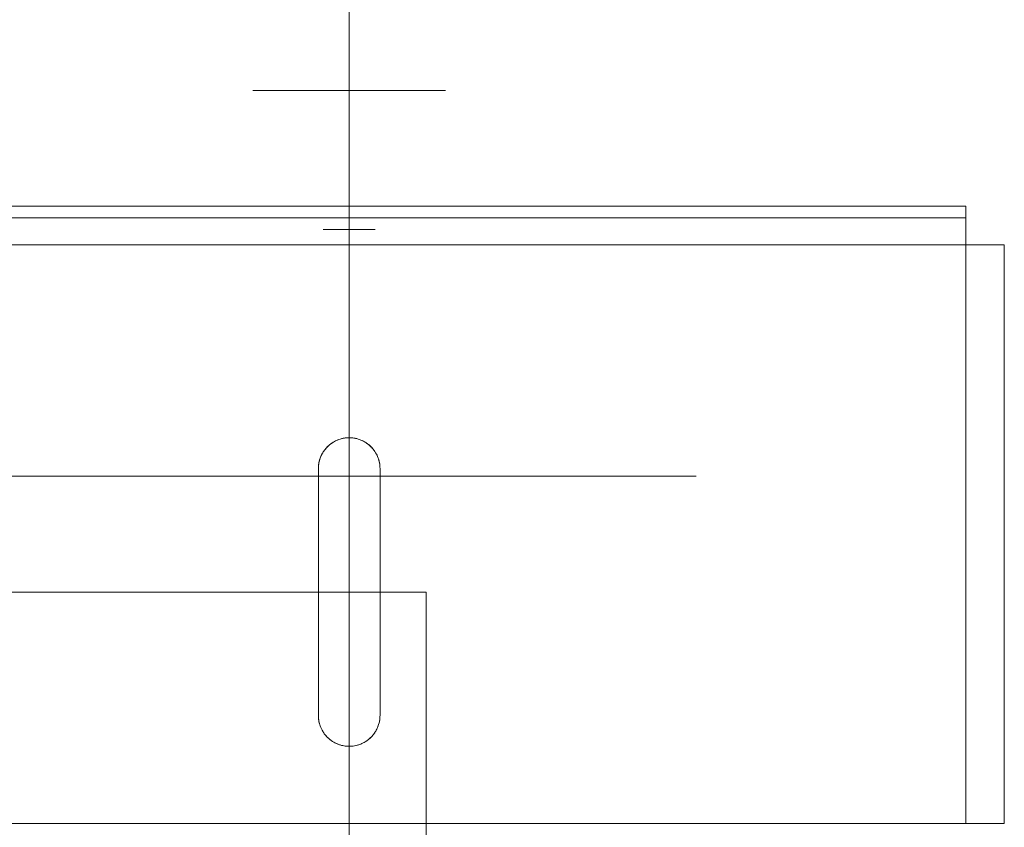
# Model space of a CAD drawing. Header units: millimetres. Extents: x -4738 to 65662, y -68080 to 6847.
# Tile 753 of 1056: x 26707 to 26835, y -17700 to -17596. Entities that reach past the tile are written whole.
import ezdxf

# ---------------------------------------------------------------- set-up
doc = ezdxf.new("R2010")
doc.units = ezdxf.units.MM
doc.layers.add('COTAS_P', color=1, linetype='Continuous', lineweight=0)
doc.layers.add('superior_C05', color=7, linetype='Continuous', lineweight=0)
doc.dimstyles.new('R19_100', dxfattribs={"dimtxt": 250, "dimasz": 150, "dimexe": 150, "dimexo": 80, "dimgap": 100, "dimtad": 1, "dimtih": 1, "dimtoh": 1, "dimdsep": 46, "dimcen": 0.09, "dimadec": 0, "dimazin": 0, "dimtfac": 1, "dimtdec": 4, "dimtofl": 0, "dimtmove": 0, "dimatfit": 3, "dimfxl": 1, "dimtolj": 1, "dimtzin": 0, "dimarcsym": 0})

# ---------------------------------------------------------------- blocks, each defined once
blk = doc.blocks.new('DIM_R31_33')
at = {"layer": 'COTAS_P'}
for p, q in [((24250.07, -17080), (24400.07, -17035)), ((26750.07, -17080), (26600.07, -17035)), ((24250.07, -17980), (24250.07, -17080)), ((24250.07, -17080), (26750.07, -17080)), ((24250.07, -17080), (24400.07, -17125)), ((26750.07, -17080), (26600.07, -17125)), ((26750.07, -17980), (26750.07, -17080))]:
    blk.add_line(p, q, dxfattribs=at)
blk.add_text('2500 P', height=250, dxfattribs=at).set_placement((25500.07, -16980))
blk = doc.blocks.new('DIM_R31_45')
at = {"layer": 'COTAS_P'}
for p, q in [((26095.07, -17655), (26050.07, -17805)), ((26795.07, -17655), (26095.07, -17655)), ((26095.07, -18305), (26095.07, -17655)), ((26095.07, -17655), (26140.07, -17805)), ((26095.07, -18305), (26050.07, -18155)), ((26095.07, -18305), (26140.07, -18155)), ((26795.07, -18305), (26095.07, -18305))]:
    blk.add_line(p, q, dxfattribs=at)
blk.add_text('650 P', height=250, rotation=90, dxfattribs=at).set_placement((25995.07, -17980))

msp = doc.modelspace()

# ---------------------------------------------------------------- linework, layer by layer
at = {"layer": 'superior_C05'}
for p, q in [((26737.602, -17605), (26737.571, -17605)), ((26737.664, -17605), (26737.602, -17605)), ((26737.757, -17605), (26737.664, -17605)), ((26737.881, -17605), (26737.757, -17605)), ((26738.035, -17605), (26737.881, -17605)), ((26738.218, -17605), (26738.035, -17605)), ((26738.432, -17605), (26738.218, -17605)), ((26738.674, -17605), (26738.432, -17605)), ((26738.944, -17605), (26738.674, -17605)), ((26739.242, -17605), (26738.944, -17605)), ((26739.567, -17605), (26739.242, -17605)), ((26739.918, -17605), (26739.567, -17605)), ((26740.295, -17605), (26739.918, -17605)), ((26740.695, -17605), (26740.295, -17605)), ((26741.119, -17605), (26740.695, -17605)), ((26741.565, -17605), (26741.119, -17605)), ((26742.033, -17605), (26741.565, -17605)), ((26742.52, -17605), (26742.033, -17605)), ((26743.026, -17605), (26742.52, -17605)), ((26743.55, -17605), (26743.026, -17605)), ((26744.089, -17605), (26743.55, -17605)), ((26744.644, -17605), (26744.089, -17605)), ((26745.212, -17605), (26744.644, -17605)), ((26745.792, -17605), (26745.212, -17605)), ((26746.383, -17605), (26745.792, -17605)), ((26746.983, -17605), (26746.383, -17605)), ((26746.694, -17605), (26746.677, -17605)), ((26746.719, -17605), (26746.694, -17605)), ((26746.753, -17605), (26746.719, -17605)), ((26746.795, -17605), (26746.753, -17605)), ((26746.845, -17605), (26746.795, -17605)), ((26746.903, -17605), (26746.845, -17605)), ((26746.968, -17605), (26746.903, -17605)), ((26747.042, -17605), (26746.968, -17605)), ((26747.591, -17605), (26746.983, -17605)), ((26747.123, -17605), (26747.042, -17605)), ((26747.211, -17605), (26747.123, -17605)), ((26747.307, -17605), (26747.211, -17605)), ((26747.409, -17605), (26747.307, -17605)), ((26747.518, -17605), (26747.409, -17605)), ((26747.634, -17605), (26747.518, -17605)), ((26748.204, -17605), (26747.591, -17605)), ((26747.755, -17605), (26747.634, -17605)), ((26747.882, -17605), (26747.755, -17605)), ((26748.015, -17605), (26747.882, -17605)), ((26748.152, -17605), (26748.015, -17605)), ((26748.295, -17605), (26748.152, -17605)), ((26748.823, -17605), (26748.204, -17605)), ((26748.441, -17605), (26748.295, -17605)), ((26748.592, -17605), (26748.441, -17605)), ((26748.747, -17605), (26748.592, -17605)), ((26748.905, -17605), (26748.747, -17605)), ((26749.444, -17605), (26748.823, -17605)), ((26749.065, -17605), (26748.905, -17605)), ((26749.229, -17605), (26749.065, -17605)), ((26749.394, -17605), (26749.229, -17605)), ((26749.561, -17605), (26749.394, -17605)), ((26750.067, -17605), (26749.444, -17605)), ((26749.729, -17605), (26749.561, -17605)), ((26749.898, -17605), (26749.729, -17605)), ((26750.067, -17605), (26749.898, -17605)), ((26750.067, -17605), (26750.691, -17605)), ((26750.237, -17605), (26750.067, -17605)), ((26750.406, -17605), (26750.237, -17605)), ((26750.574, -17605), (26750.406, -17605)), ((26750.741, -17605), (26750.574, -17605)), ((26750.691, -17605), (26751.312, -17605)), ((26750.906, -17605), (26750.741, -17605)), ((26751.07, -17605), (26750.906, -17605)), ((26751.23, -17605), (26751.07, -17605)), ((26751.388, -17605), (26751.23, -17605)), ((26751.312, -17605), (26751.931, -17605)), ((26751.543, -17605), (26751.388, -17605)), ((26751.694, -17605), (26751.543, -17605)), ((26751.84, -17605), (26751.694, -17605)), ((26751.983, -17605), (26751.84, -17605)), ((26751.931, -17605), (26752.544, -17605)), ((26752.12, -17605), (26751.983, -17605)), ((26752.253, -17605), (26752.12, -17605)), ((26752.38, -17605), (26752.253, -17605)), ((26752.501, -17605), (26752.38, -17605)), ((26752.617, -17605), (26752.501, -17605)), ((26752.544, -17605), (26753.152, -17605)), ((26752.726, -17605), (26752.617, -17605)), ((26752.828, -17605), (26752.726, -17605)), ((26752.924, -17605), (26752.828, -17605)), ((26753.012, -17605), (26752.924, -17605)), ((26753.093, -17605), (26753.012, -17605)), ((26753.167, -17605), (26753.093, -17605)), ((26753.152, -17605), (26753.752, -17605)), ((26753.232, -17605), (26753.167, -17605)), ((26753.29, -17605), (26753.232, -17605)), ((26753.34, -17605), (26753.29, -17605)), ((26753.382, -17605), (26753.34, -17605)), ((26753.416, -17605), (26753.382, -17605)), ((26753.441, -17605), (26753.416, -17605)), ((26753.458, -17605), (26753.441, -17605)), ((26753.752, -17605), (26754.343, -17605)), ((26754.343, -17605), (26754.923, -17605)), ((26754.923, -17605), (26755.491, -17605)), ((26755.491, -17605), (26756.046, -17605)), ((26756.046, -17605), (26756.585, -17605)), ((26756.585, -17605), (26757.109, -17605)), ((26757.109, -17605), (26757.615, -17605)), ((26757.615, -17605), (26758.102, -17605)), ((26758.102, -17605), (26758.57, -17605)), ((26758.57, -17605), (26759.016, -17605)), ((26759.016, -17605), (26759.44, -17605)), ((26759.44, -17605), (26759.84, -17605)), ((26759.84, -17605), (26760.217, -17605)), ((26760.217, -17605), (26760.568, -17605)), ((26760.568, -17605), (26760.893, -17605)), ((26760.893, -17605), (26761.191, -17605)), ((26761.191, -17605), (26761.461, -17605)), ((26761.461, -17605), (26761.703, -17605)), ((26761.703, -17605), (26761.917, -17605)), ((26761.917, -17605), (26762.1, -17605)), ((26762.1, -17605), (26762.254, -17605)), ((26762.254, -17605), (26762.378, -17605)), ((26762.378, -17605), (26762.47, -17605)), ((26762.47, -17605), (26762.533, -17605)), ((26762.533, -17605), (26762.564, -17605)), ((26670.067, -17620), (26830.067, -17620)), ((26830.067, -17700), (26830.067, -17620)), ((26830.067, -17621.5), (26830.067, -17620)), ((26670.067, -17621.5), (26830.067, -17621.5)), ((26746.694, -17623), (26746.677, -17623)), ((26746.719, -17623), (26746.694, -17623)), ((26746.753, -17623), (26746.719, -17623)), ((26746.795, -17623), (26746.753, -17623)), ((26746.845, -17623), (26746.795, -17623)), ((26746.903, -17623), (26746.845, -17623)), ((26746.968, -17623), (26746.903, -17623)), ((26747.042, -17623), (26746.968, -17623)), ((26747.123, -17623), (26747.042, -17623)), ((26747.211, -17623), (26747.123, -17623)), ((26747.307, -17623), (26747.211, -17623)), ((26747.409, -17623), (26747.307, -17623)), ((26747.518, -17623), (26747.409, -17623)), ((26747.634, -17623), (26747.518, -17623)), ((26747.755, -17623), (26747.634, -17623)), ((26747.882, -17623), (26747.755, -17623)), ((26748.015, -17623), (26747.882, -17623)), ((26748.152, -17623), (26748.015, -17623)), ((26748.295, -17623), (26748.152, -17623)), ((26748.441, -17623), (26748.295, -17623)), ((26748.592, -17623), (26748.441, -17623)), ((26748.747, -17623), (26748.592, -17623)), ((26748.905, -17623), (26748.747, -17623)), ((26749.065, -17623), (26748.905, -17623)), ((26749.229, -17623), (26749.065, -17623)), ((26749.394, -17623), (26749.229, -17623)), ((26749.561, -17623), (26749.394, -17623)), ((26749.729, -17623), (26749.561, -17623)), ((26749.898, -17623), (26749.729, -17623)), ((26750.067, -17623), (26749.898, -17623)), ((26750.067, -17623), (26750.237, -17623)), ((26750.237, -17623), (26750.406, -17623)), ((26750.406, -17623), (26750.574, -17623)), ((26750.574, -17623), (26750.741, -17623)), ((26750.741, -17623), (26750.906, -17623)), ((26750.906, -17623), (26751.07, -17623)), ((26751.07, -17623), (26751.23, -17623)), ((26751.23, -17623), (26751.388, -17623)), ((26751.388, -17623), (26751.543, -17623)), ((26751.543, -17623), (26751.694, -17623)), ((26751.694, -17623), (26751.84, -17623)), ((26751.84, -17623), (26751.983, -17623)), ((26751.983, -17623), (26752.12, -17623)), ((26752.12, -17623), (26752.253, -17623)), ((26752.253, -17623), (26752.38, -17623)), ((26752.38, -17623), (26752.501, -17623)), ((26752.501, -17623), (26752.617, -17623)), ((26752.617, -17623), (26752.726, -17623)), ((26752.726, -17623), (26752.828, -17623)), ((26752.828, -17623), (26752.924, -17623)), ((26752.924, -17623), (26753.012, -17623)), ((26753.012, -17623), (26753.093, -17623)), ((26753.093, -17623), (26753.167, -17623)), ((26753.167, -17623), (26753.232, -17623)), ((26753.232, -17623), (26753.29, -17623)), ((26753.29, -17623), (26753.34, -17623)), ((26753.34, -17623), (26753.382, -17623)), ((26753.382, -17623), (26753.416, -17623)), ((26753.416, -17623), (26753.441, -17623)), ((26753.441, -17623), (26753.458, -17623)), ((26665.067, -17625), (26835.067, -17625)), ((26737.602, -17625), (26737.571, -17625)), ((26737.664, -17625), (26737.602, -17625)), ((26737.757, -17625), (26737.664, -17625)), ((26737.881, -17625), (26737.757, -17625)), ((26738.035, -17625), (26737.881, -17625)), ((26738.218, -17625), (26738.035, -17625)), ((26738.432, -17625), (26738.218, -17625)), ((26738.674, -17625), (26738.432, -17625)), ((26738.944, -17625), (26738.674, -17625)), ((26739.242, -17625), (26738.944, -17625)), ((26739.567, -17625), (26739.242, -17625)), ((26739.918, -17625), (26739.567, -17625)), ((26740.295, -17625), (26739.918, -17625)), ((26740.695, -17625), (26740.295, -17625)), ((26741.119, -17625), (26740.695, -17625)), ((26741.565, -17625), (26741.119, -17625)), ((26742.033, -17625), (26741.565, -17625)), ((26742.52, -17625), (26742.033, -17625)), ((26743.026, -17625), (26742.52, -17625)), ((26743.55, -17625), (26743.026, -17625)), ((26744.089, -17625), (26743.55, -17625)), ((26744.644, -17625), (26744.089, -17625)), ((26745.212, -17625), (26744.644, -17625)), ((26745.792, -17625), (26745.212, -17625)), ((26746.383, -17625), (26745.792, -17625)), ((26746.983, -17625), (26746.383, -17625)), ((26747.591, -17625), (26746.983, -17625)), ((26748.204, -17625), (26747.591, -17625)), ((26748.823, -17625), (26748.204, -17625)), ((26749.444, -17625), (26748.823, -17625)), ((26750.067, -17625), (26749.444, -17625)), ((26750.691, -17625), (26750.067, -17625)), ((26751.312, -17625), (26750.691, -17625)), ((26751.931, -17625), (26751.312, -17625)), ((26752.544, -17625), (26751.931, -17625)), ((26753.152, -17625), (26752.544, -17625)), ((26753.752, -17625), (26753.152, -17625)), ((26754.343, -17625), (26753.752, -17625)), ((26754.923, -17625), (26754.343, -17625)), ((26755.491, -17625), (26754.923, -17625)), ((26756.046, -17625), (26755.491, -17625)), ((26756.585, -17625), (26756.046, -17625)), ((26757.109, -17625), (26756.585, -17625)), ((26757.615, -17625), (26757.109, -17625)), ((26758.102, -17625), (26757.615, -17625)), ((26758.57, -17625), (26758.102, -17625)), ((26759.016, -17625), (26758.57, -17625)), ((26759.44, -17625), (26759.016, -17625)), ((26759.84, -17625), (26759.44, -17625)), ((26760.217, -17625), (26759.84, -17625)), ((26760.568, -17625), (26760.217, -17625)), ((26760.893, -17625), (26760.568, -17625)), ((26761.191, -17625), (26760.893, -17625)), ((26761.461, -17625), (26761.191, -17625)), ((26761.703, -17625), (26761.461, -17625)), ((26761.917, -17625), (26761.703, -17625)), ((26762.1, -17625), (26761.917, -17625)), ((26762.254, -17625), (26762.1, -17625)), ((26762.378, -17625), (26762.254, -17625)), ((26762.47, -17625), (26762.378, -17625)), ((26762.47, -17625), (26762.533, -17625)), ((26762.533, -17625), (26762.564, -17625)), ((26835.067, -17700), (26835.067, -17625)), ((26747.239, -17651.172), (26747.104, -17651.314)), ((26747.211, -17651.2), (26747.116, -17651.3)), ((26747.31, -17651.102), (26747.211, -17651.2)), ((26747.381, -17651.036), (26747.239, -17651.172)), ((26747.415, -17651.006), (26747.31, -17651.102)), ((26747.53, -17650.908), (26747.381, -17651.036)), ((26747.525, -17650.912), (26747.415, -17651.006)), ((26747.64, -17650.821), (26747.525, -17650.912)), ((26747.685, -17650.787), (26747.53, -17650.908)), ((26747.76, -17650.732), (26747.64, -17650.821)), ((26747.845, -17650.674), (26747.685, -17650.787)), ((26747.885, -17650.648), (26747.76, -17650.732)), ((26748.011, -17650.569), (26747.845, -17650.674)), ((26748.015, -17650.566), (26747.885, -17650.648)), ((26748.182, -17650.472), (26748.011, -17650.569)), ((26748.15, -17650.489), (26748.015, -17650.566)), ((26748.289, -17650.417), (26748.15, -17650.489)), ((26748.357, -17650.384), (26748.182, -17650.472)), ((26748.433, -17650.349), (26748.289, -17650.417)), ((26748.537, -17650.304), (26748.357, -17650.384)), ((26748.581, -17650.286), (26748.433, -17650.349)), ((26748.72, -17650.234), (26748.537, -17650.304)), ((26748.733, -17650.229), (26748.581, -17650.286)), ((26748.906, -17650.172), (26748.72, -17650.234)), ((26748.889, -17650.178), (26748.733, -17650.229)), ((26749.049, -17650.132), (26748.889, -17650.178)), ((26749.096, -17650.12), (26748.906, -17650.172)), ((26749.211, -17650.093), (26749.049, -17650.132)), ((26749.287, -17650.077), (26749.096, -17650.12)), ((26749.377, -17650.06), (26749.211, -17650.093)), ((26749.481, -17650.043), (26749.287, -17650.077)), ((26749.546, -17650.034), (26749.377, -17650.06)), ((26749.675, -17650.019), (26749.481, -17650.043)), ((26749.718, -17650.015), (26749.546, -17650.034)), ((26749.871, -17650.005), (26749.675, -17650.019)), ((26749.892, -17650.004), (26749.718, -17650.015)), ((26750.067, -17650), (26749.871, -17650.005)), ((26750.067, -17650), (26749.892, -17650.004)), ((26750.067, -17650), (26750.152, -17650.001)), ((26750.264, -17650.005), (26750.067, -17650)), ((26750.237, -17650.004), (26750.152, -17650.001)), ((26750.399, -17650.014), (26750.237, -17650.004)), ((26750.46, -17650.019), (26750.264, -17650.005)), ((26750.56, -17650.03), (26750.399, -17650.014)), ((26750.654, -17650.043), (26750.46, -17650.019)), ((26750.718, -17650.053), (26750.56, -17650.03)), ((26750.848, -17650.077), (26750.654, -17650.043)), ((26750.874, -17650.082), (26750.718, -17650.053)), ((26751.039, -17650.12), (26750.848, -17650.077)), ((26751.044, -17650.121), (26750.874, -17650.082)), ((26751.229, -17650.172), (26751.044, -17650.121)), ((26751.409, -17650.232), (26751.229, -17650.172)), ((26751.415, -17650.234), (26751.229, -17650.172)), ((26751.584, -17650.299), (26751.409, -17650.232)), ((26751.598, -17650.304), (26751.415, -17650.234)), ((26751.753, -17650.373), (26751.584, -17650.299)), ((26751.778, -17650.384), (26751.598, -17650.304)), ((26751.917, -17650.453), (26751.753, -17650.373)), ((26751.953, -17650.472), (26751.778, -17650.384)), ((26752.075, -17650.54), (26751.917, -17650.453)), ((26752.124, -17650.569), (26751.953, -17650.472)), ((26752.226, -17650.632), (26752.075, -17650.54)), ((26752.29, -17650.674), (26752.124, -17650.569)), ((26752.37, -17650.729), (26752.226, -17650.632)), ((26752.45, -17650.787), (26752.29, -17650.674)), ((26752.508, -17650.831), (26752.37, -17650.729)), ((26752.605, -17650.908), (26752.45, -17650.787)), ((26752.639, -17650.936), (26752.508, -17650.831)), ((26752.754, -17651.036), (26752.605, -17650.908)), ((26752.776, -17651.056), (26752.639, -17650.936)), ((26752.896, -17651.172), (26752.754, -17651.036)), ((26752.919, -17651.195), (26752.776, -17651.056)), ((26753.031, -17651.314), (26752.896, -17651.172)), ((26753.054, -17651.339), (26752.919, -17651.195)), ((26746.372, -17652.469), (26746.301, -17652.652)), ((26746.401, -17652.4), (26746.352, -17652.518)), ((26746.452, -17652.29), (26746.372, -17652.469)), ((26746.454, -17652.284), (26746.401, -17652.4)), ((26746.54, -17652.114), (26746.452, -17652.29)), ((26746.511, -17652.169), (26746.454, -17652.284)), ((26746.572, -17652.055), (26746.511, -17652.169)), ((26746.637, -17651.944), (26746.54, -17652.114)), ((26746.637, -17651.942), (26746.572, -17652.055)), ((26746.742, -17651.778), (26746.637, -17651.944)), ((26746.707, -17651.831), (26746.637, -17651.942)), ((26746.78, -17651.721), (26746.707, -17651.831)), ((26746.855, -17651.617), (26746.742, -17651.778)), ((26746.858, -17651.613), (26746.78, -17651.721)), ((26746.975, -17651.462), (26746.855, -17651.617)), ((26746.939, -17651.507), (26746.858, -17651.613)), ((26747.026, -17651.403), (26746.939, -17651.507)), ((26747.104, -17651.314), (26746.975, -17651.462)), ((26747.116, -17651.3), (26747.026, -17651.403)), ((26753.16, -17651.462), (26753.031, -17651.314)), ((26753.179, -17651.486), (26753.054, -17651.339)), ((26753.28, -17651.617), (26753.16, -17651.462)), ((26753.296, -17651.638), (26753.179, -17651.486)), ((26753.393, -17651.778), (26753.28, -17651.617)), ((26753.404, -17651.793), (26753.296, -17651.638)), ((26753.498, -17651.944), (26753.393, -17651.778)), ((26753.503, -17651.952), (26753.404, -17651.793)), ((26753.595, -17652.114), (26753.498, -17651.944)), ((26753.594, -17652.113), (26753.503, -17651.952)), ((26753.677, -17652.277), (26753.594, -17652.113)), ((26753.683, -17652.29), (26753.595, -17652.114)), ((26753.752, -17652.443), (26753.677, -17652.277)), ((26753.763, -17652.469), (26753.683, -17652.29)), ((26753.819, -17652.611), (26753.752, -17652.443)), ((26753.834, -17652.652), (26753.763, -17652.469)), ((26746.077, -17653.728), (26746.07, -17653.852)), ((26746.087, -17653.608), (26746.072, -17653.804)), ((26746.087, -17653.605), (26746.077, -17653.728)), ((26746.111, -17653.413), (26746.087, -17653.608)), ((26746.101, -17653.482), (26746.087, -17653.605)), ((26746.119, -17653.36), (26746.101, -17653.482)), ((26746.144, -17653.22), (26746.111, -17653.413)), ((26746.141, -17653.238), (26746.119, -17653.36)), ((26746.166, -17653.116), (26746.141, -17653.238)), ((26746.187, -17653.028), (26746.144, -17653.22)), ((26746.196, -17652.995), (26746.166, -17653.116)), ((26746.24, -17652.839), (26746.187, -17653.028)), ((26746.229, -17652.875), (26746.196, -17652.995)), ((26746.266, -17652.755), (26746.229, -17652.875)), ((26746.301, -17652.652), (26746.24, -17652.839)), ((26746.307, -17652.636), (26746.266, -17652.755)), ((26746.352, -17652.518), (26746.307, -17652.636)), ((26753.877, -17652.781), (26753.819, -17652.611)), ((26753.895, -17652.839), (26753.834, -17652.652)), ((26753.928, -17652.952), (26753.877, -17652.781)), ((26753.948, -17653.028), (26753.895, -17652.839)), ((26753.971, -17653.125), (26753.928, -17652.952)), ((26753.991, -17653.22), (26753.948, -17653.028)), ((26754.005, -17653.298), (26753.971, -17653.125)), ((26754.024, -17653.413), (26753.991, -17653.22)), ((26754.033, -17653.473), (26754.005, -17653.298)), ((26754.048, -17653.608), (26754.024, -17653.413)), ((26754.052, -17653.648), (26754.033, -17653.473)), ((26754.063, -17653.804), (26754.048, -17653.608)), ((26754.064, -17653.824), (26754.052, -17653.648)), ((26746.072, -17653.804), (26746.067, -17654)), ((26746.067, -17654), (26746.068, -17653.926)), ((26746.067, -17686), (26746.067, -17654)), ((26746.07, -17653.852), (26746.068, -17653.926)), ((26754.067, -17654), (26754.063, -17653.804)), ((26754.067, -17654), (26754.064, -17653.824)), ((26754.067, -17654), (26754.067, -17686)), ((26620.067, -17670), (26760.067, -17670)), ((26760.067, -17750), (26760.067, -17670)), ((26746.067, -17686), (26746.071, -17686.176)), ((26746.067, -17686), (26746.072, -17686.199)), ((26746.071, -17686.176), (26746.083, -17686.352)), ((26746.072, -17686.199), (26746.087, -17686.398)), ((26746.083, -17686.352), (26746.102, -17686.528)), ((26746.087, -17686.398), (26746.112, -17686.596)), ((26746.102, -17686.528), (26746.13, -17686.702)), ((26746.112, -17686.596), (26746.147, -17686.793)), ((26746.13, -17686.702), (26746.165, -17686.876)), ((26746.147, -17686.793), (26746.191, -17686.987)), ((26746.165, -17686.876), (26746.208, -17687.049)), ((26746.191, -17686.987), (26746.245, -17687.179)), ((26753.89, -17687.179), (26753.944, -17686.987)), ((26753.924, -17687.063), (26753.955, -17686.94)), ((26753.944, -17686.987), (26753.988, -17686.793)), ((26753.955, -17686.94), (26753.983, -17686.816)), ((26753.983, -17686.816), (26754.007, -17686.692)), ((26753.988, -17686.793), (26754.023, -17686.596)), ((26754.007, -17686.692), (26754.027, -17686.567)), ((26754.023, -17686.596), (26754.048, -17686.398)), ((26754.027, -17686.567), (26754.043, -17686.441)), ((26754.043, -17686.441), (26754.055, -17686.316)), ((26754.048, -17686.398), (26754.063, -17686.199)), ((26754.055, -17686.316), (26754.063, -17686.19)), ((26754.063, -17686.199), (26754.067, -17686)), ((26754.063, -17686.19), (26754.066, -17686.095)), ((26754.067, -17686), (26754.066, -17686.095)), ((26746.208, -17687.049), (26746.258, -17687.221)), ((26746.245, -17687.179), (26746.309, -17687.368)), ((26746.258, -17687.221), (26746.317, -17687.391)), ((26746.309, -17687.368), (26746.382, -17687.554)), ((26746.317, -17687.391), (26746.384, -17687.559)), ((26746.382, -17687.554), (26746.464, -17687.736)), ((26746.384, -17687.559), (26746.459, -17687.725)), ((26746.459, -17687.725), (26746.542, -17687.889)), ((26746.464, -17687.736), (26746.555, -17687.913)), ((26746.542, -17687.889), (26746.633, -17688.05)), ((26746.555, -17687.913), (26746.654, -17688.086)), ((26746.633, -17688.05), (26746.733, -17688.209)), ((26746.654, -17688.086), (26746.763, -17688.253)), ((26746.733, -17688.209), (26746.841, -17688.364)), ((26746.763, -17688.253), (26746.879, -17688.415)), ((26753.256, -17688.415), (26753.372, -17688.253)), ((26753.3, -17688.356), (26753.378, -17688.245)), ((26753.372, -17688.253), (26753.481, -17688.086)), ((26753.378, -17688.245), (26753.452, -17688.133)), ((26753.452, -17688.133), (26753.521, -17688.019)), ((26753.481, -17688.086), (26753.58, -17687.913)), ((26753.521, -17688.019), (26753.586, -17687.903)), ((26753.58, -17687.913), (26753.671, -17687.736)), ((26753.586, -17687.903), (26753.646, -17687.786)), ((26753.646, -17687.786), (26753.703, -17687.668)), ((26753.671, -17687.736), (26753.753, -17687.554)), ((26753.703, -17687.668), (26753.755, -17687.549)), ((26753.753, -17687.554), (26753.826, -17687.368)), ((26753.755, -17687.549), (26753.804, -17687.429)), ((26753.804, -17687.429), (26753.848, -17687.308)), ((26753.826, -17687.368), (26753.89, -17687.179)), ((26753.848, -17687.308), (26753.888, -17687.186)), ((26753.888, -17687.186), (26753.924, -17687.063)), ((26746.841, -17688.364), (26746.958, -17688.516)), ((26746.879, -17688.415), (26747.003, -17688.571)), ((26746.958, -17688.516), (26747.084, -17688.664)), ((26747.003, -17688.571), (26747.135, -17688.721)), ((26747.084, -17688.664), (26747.218, -17688.808)), ((26747.135, -17688.721), (26747.275, -17688.863)), ((26747.218, -17688.808), (26747.363, -17688.947)), ((26747.275, -17688.863), (26747.421, -17688.999)), ((26747.363, -17688.947), (26747.5, -17689.068)), ((26747.421, -17688.999), (26747.574, -17689.127)), ((26747.5, -17689.068), (26747.631, -17689.172)), ((26747.574, -17689.127), (26747.733, -17689.248)), ((26747.631, -17689.172), (26747.767, -17689.273)), ((26747.733, -17689.248), (26747.897, -17689.36)), ((26747.767, -17689.273), (26747.91, -17689.368)), ((26747.897, -17689.36), (26748.067, -17689.464)), ((26747.91, -17689.368), (26748.059, -17689.459)), ((26748.059, -17689.459), (26748.214, -17689.545)), ((26748.067, -17689.464), (26748.243, -17689.559)), ((26751.867, -17689.572), (26752.006, -17689.499)), ((26751.892, -17689.559), (26752.067, -17689.464)), ((26752.006, -17689.499), (26752.14, -17689.421)), ((26752.067, -17689.464), (26752.238, -17689.36)), ((26752.14, -17689.421), (26752.27, -17689.339)), ((26752.238, -17689.36), (26752.402, -17689.248)), ((26752.27, -17689.339), (26752.394, -17689.254)), ((26752.394, -17689.254), (26752.514, -17689.165)), ((26752.402, -17689.248), (26752.561, -17689.127)), ((26752.514, -17689.165), (26752.628, -17689.073)), ((26752.561, -17689.127), (26752.714, -17688.999)), ((26752.628, -17689.073), (26752.738, -17688.978)), ((26752.714, -17688.999), (26752.86, -17688.863)), ((26752.738, -17688.978), (26752.844, -17688.88)), ((26752.844, -17688.88), (26752.944, -17688.779)), ((26752.86, -17688.863), (26753, -17688.721)), ((26752.944, -17688.779), (26753.04, -17688.677)), ((26753, -17688.721), (26753.132, -17688.571)), ((26753.04, -17688.677), (26753.131, -17688.572)), ((26753.131, -17688.572), (26753.218, -17688.465)), ((26753.132, -17688.571), (26753.256, -17688.415)), ((26753.218, -17688.465), (26753.3, -17688.356)), ((26748.214, -17689.545), (26748.376, -17689.625)), ((26748.243, -17689.559), (26748.422, -17689.646)), ((26748.376, -17689.625), (26748.543, -17689.698)), ((26748.422, -17689.646), (26748.606, -17689.723)), ((26748.543, -17689.698), (26748.716, -17689.765)), ((26748.606, -17689.723), (26748.794, -17689.792)), ((26748.716, -17689.765), (26748.896, -17689.825)), ((26748.794, -17689.792), (26748.984, -17689.85)), ((26748.896, -17689.825), (26749.081, -17689.876)), ((26748.984, -17689.85), (26749.177, -17689.9)), ((26749.081, -17689.876), (26749.251, -17689.916)), ((26749.177, -17689.9), (26749.373, -17689.939)), ((26749.251, -17689.916), (26749.407, -17689.945)), ((26749.373, -17689.939), (26749.57, -17689.969)), ((26749.407, -17689.945), (26749.565, -17689.968)), ((26749.565, -17689.968), (26749.724, -17689.985)), ((26749.57, -17689.969), (26749.769, -17689.989)), ((26749.724, -17689.985), (26749.885, -17689.996)), ((26749.769, -17689.989), (26749.968, -17689.999)), ((26749.885, -17689.996), (26749.976, -17689.999)), ((26749.968, -17689.999), (26750.167, -17689.999)), ((26750.067, -17690), (26749.976, -17689.999)), ((26750.067, -17690), (26750.244, -17689.996)), ((26750.167, -17689.999), (26750.366, -17689.989)), ((26750.244, -17689.996), (26750.419, -17689.985)), ((26750.366, -17689.989), (26750.565, -17689.969)), ((26750.419, -17689.985), (26750.592, -17689.965)), ((26750.565, -17689.969), (26750.762, -17689.939)), ((26750.592, -17689.965), (26750.764, -17689.939)), ((26750.762, -17689.939), (26750.958, -17689.9)), ((26750.764, -17689.939), (26750.932, -17689.905)), ((26750.932, -17689.905), (26751.098, -17689.865)), ((26750.958, -17689.9), (26751.151, -17689.85)), ((26751.098, -17689.865), (26751.26, -17689.818)), ((26751.151, -17689.85), (26751.341, -17689.792)), ((26751.26, -17689.818), (26751.418, -17689.765)), ((26751.341, -17689.792), (26751.529, -17689.723)), ((26751.418, -17689.765), (26751.573, -17689.706)), ((26751.529, -17689.723), (26751.713, -17689.646)), ((26751.573, -17689.706), (26751.722, -17689.642)), ((26751.713, -17689.646), (26751.892, -17689.559)), ((26751.722, -17689.642), (26751.867, -17689.572)), ((26665.067, -17700), (26835.067, -17700)), ((26670.067, -17700), (26830.067, -17700)), ((26737.602, -17700), (26737.571, -17700)), ((26737.664, -17700), (26737.602, -17700)), ((26737.757, -17700), (26737.664, -17700)), ((26737.881, -17700), (26737.757, -17700)), ((26738.035, -17700), (26737.881, -17700)), ((26738.218, -17700), (26738.035, -17700)), ((26738.432, -17700), (26738.218, -17700)), ((26738.674, -17700), (26738.432, -17700)), ((26738.944, -17700), (26738.674, -17700)), ((26739.242, -17700), (26738.944, -17700)), ((26739.567, -17700), (26739.242, -17700)), ((26739.918, -17700), (26739.567, -17700)), ((26740.295, -17700), (26739.918, -17700)), ((26740.695, -17700), (26740.295, -17700)), ((26741.119, -17700), (26740.695, -17700)), ((26741.565, -17700), (26741.119, -17700)), ((26742.033, -17700), (26741.565, -17700)), ((26742.52, -17700), (26742.033, -17700)), ((26743.026, -17700), (26742.52, -17700)), ((26743.55, -17700), (26743.026, -17700)), ((26744.089, -17700), (26743.55, -17700)), ((26744.644, -17700), (26744.089, -17700)), ((26745.212, -17700), (26744.644, -17700)), ((26745.792, -17700), (26745.212, -17700)), ((26746.383, -17700), (26745.792, -17700)), ((26746.983, -17700), (26746.383, -17700)), ((26747.591, -17700), (26746.983, -17700)), ((26748.204, -17700), (26747.591, -17700)), ((26748.823, -17700), (26748.204, -17700)), ((26749.444, -17700), (26748.823, -17700)), ((26750.067, -17700), (26749.444, -17700)), ((26750.691, -17700), (26750.067, -17700)), ((26751.312, -17700), (26750.691, -17700)), ((26751.931, -17700), (26751.312, -17700)), ((26752.544, -17700), (26751.931, -17700)), ((26753.152, -17700), (26752.544, -17700)), ((26753.752, -17700), (26753.152, -17700)), ((26754.343, -17700), (26753.752, -17700)), ((26754.923, -17700), (26754.343, -17700)), ((26755.491, -17700), (26754.923, -17700)), ((26756.046, -17700), (26755.491, -17700)), ((26756.585, -17700), (26756.046, -17700)), ((26757.109, -17700), (26756.585, -17700)), ((26757.615, -17700), (26757.109, -17700)), ((26758.102, -17700), (26757.615, -17700)), ((26758.57, -17700), (26758.102, -17700)), ((26759.016, -17700), (26758.57, -17700)), ((26759.44, -17700), (26759.016, -17700)), ((26759.84, -17700), (26759.44, -17700)), ((26760.217, -17700), (26759.84, -17700)), ((26760.568, -17700), (26760.217, -17700)), ((26760.893, -17700), (26760.568, -17700)), ((26761.191, -17700), (26760.893, -17700)), ((26761.461, -17700), (26761.191, -17700)), ((26761.703, -17700), (26761.461, -17700)), ((26761.917, -17700), (26761.703, -17700)), ((26762.1, -17700), (26761.917, -17700)), ((26762.254, -17700), (26762.1, -17700)), ((26762.378, -17700), (26762.254, -17700)), ((26762.47, -17700), (26762.378, -17700)), ((26762.47, -17700), (26762.533, -17700)), ((26762.533, -17700), (26762.564, -17700))]:
    msp.add_line(p, q, dxfattribs=at)

# ---------------------------------------------------------------- dimensions: what is measured, and where the dimension line sits
at = {"layer": 'COTAS_P'}
for p1, p2, distance, picture, middle in [((24250.067, -17980), (26750.067, -17980), 900, 'DIM_R31_33', (25500.067, -17080)), ((26795.067, -18305), (26795.067, -17655), 700, 'DIM_R31_45', (26095.067, -17980))]:
    dim = msp.add_aligned_dim(p1=p1, p2=p2, distance=distance, text='<> P', dimstyle='R19_100', dxfattribs=at)
    dim.commit()
    dim.dimension.update_dxf_attribs({"geometry": picture, "text_midpoint": middle})

doc.saveas('drawing.dxf')
